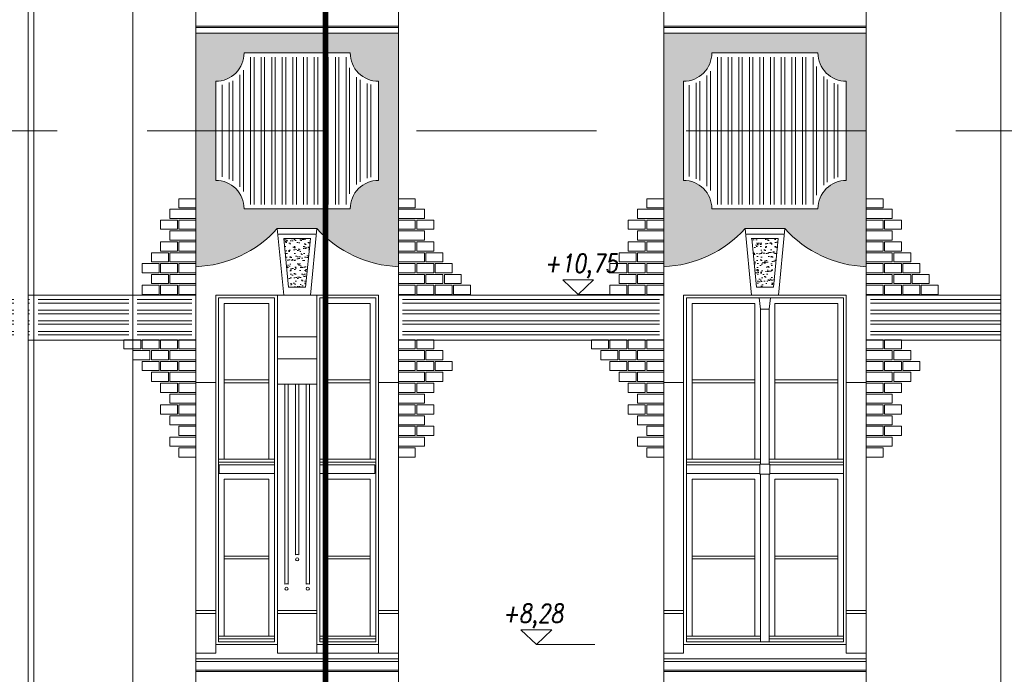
# Model space of a CAD drawing. Header units: millimetres. Extents: x 402 to 79005, y -7782 to 89952.
# Tile 380 of 423: x 46510 to 47206, y 30432 to 30895. Entities that reach past the tile are written whole.
import ezdxf

# ---------------------------------------------------------------- set-up
doc = ezdxf.new("R2010")
doc.units = ezdxf.units.MM
doc.header["$LTSCALE"] = 10
doc.linetypes.add('ACAD_ISO10W100', pattern=[18.5, 12, -3, 0.5, -3])
doc.linetypes.add('DASHED', pattern=[19.05, 12.7, -6.35])
doc.layers.get('0').update_dxf_attribs({"lineweight": 0})
for name, color, linetype, lineweight in [('0_A_GRANICA OPRACOWANIA', 1, 'Continuous', 0), ('kreski', 8, 'Continuous', 5), ('okna', 7, 'Continuous', 5), ('wzmiary', 1, 'ACAD_ISO10W100', 50)]:
    doc.layers.add(name, color=color, linetype=linetype, lineweight=lineweight)
doc.styles.add('ROMANS1', font='simplex.shx', dxfattribs={"width": 0.8, "oblique": 10})
pattern_1 = [(37.5, (71575.9347, 22622.6415), (-0.1600031, 4.8941324), [0, -3.8608, 0, -4.318, 0, -4.1275]), (7.5, (71575.935, 22622.6415), (4.4952328, 7.168251), [0, -2.0828, 0, -3.4798, 0, -1.3335]), (327.5, (71572.8105, 22622.6415), (7.9099237, 0.01437185), [0, -1.27, 0, -4.572, 0, -5.969]), (317.5, (71572.8105, 22622.6415), (7.6355645, 2.2292932), [0, -0.635, 0, -2.9972, 0, -3.429])]
pattern_2 = [(90, (45698.195, 31769.518), (-7.5, 1e-15), []), (90, (45700.695, 31772.018), (-7.5, 1e-15), [])]
pattern_3 = [(37.5, (72109.1507, 22449.609), (-0.16000313, 4.8941324), [0, -3.8608, 0, -4.318, 0, -4.1275]), (7.5, (72109.151, 22449.609), (4.4952328, 7.168251), [0, -2.0828, 0, -3.4798, 0, -1.3335]), (327.5, (72106.0265, 22449.609), (7.9099237, 0.01437185), [0, -1.27, 0, -4.572, 0, -5.969]), (317.5, (72106.0265, 22449.609), (7.6355645, 2.2292932), [0, -0.635, 0, -2.9972, 0, -3.429])]
pattern_4 = [(0, (45698.195, 31769.518), (2e-15, 7.5), []), (0, (45700.695, 31767.018), (2e-15, 7.5), [])]

# ---------------------------------------------------------------- blocks, each defined once
blk = doc.blocks.new('zw$5EF')
at = {"linetype": 'DASHED'}
blk.add_lwpolyline([(712.23, 1119), (-1766.19, 1119)], dxfattribs=at)

msp = doc.modelspace()

# ---------------------------------------------------------------- hatches: boundary and pattern name
h = msp.add_hatch()
h.set_pattern_fill('AR-SAND,_O', color=8, scale=0.1)
h.set_pattern_definition(pattern_3)
h.paths.add_polyline_path([(46692.16, 30747.21), (46720.18, 30747.21, 0.201183), (46777.67, 30720.21), (46777.67, 30885.21), (46634.67, 30885.21), (46634.67, 30720.21, 0.201183)])
h.paths.add_polyline_path([(46648.67, 30851.21), (46648.67, 30781.21, -0.414214), (46668.67, 30761.21), (46743.67, 30761.21, -0.414214), (46763.67, 30781.21), (46763.67, 30851.21, -0.414214), (46743.67, 30871.21), (46668.67, 30871.21, -0.414214)], flags=16)
h = msp.add_hatch()
h.set_pattern_fill('AR-SAND,_O', color=8, scale=0.1)
h.set_pattern_definition(pattern_1)
h.paths.add_polyline_path([(46965.17, 30885.21), (46965.17, 30720.21, 0.201183), (47022.66, 30747.21), (47050.68, 30747.21, 0.201183), (47108.17, 30720.21), (47108.17, 30885.21)])
h.paths.add_polyline_path([(47074.17, 30871.21, 0.414214), (47094.17, 30851.21), (47094.17, 30781.21, 0.414214), (47074.17, 30761.21), (46999.17, 30761.21, 0.414214), (46979.17, 30781.21), (46979.17, 30851.21, 0.414214), (46999.17, 30871.21)], flags=16)
h = msp.add_hatch()
h.set_pattern_fill('ANSI32', color=8, scale=20, angle=45, style=0)
h.set_pattern_definition(pattern_2)
h.paths.add_polyline_path([(46760.67, 30784.02), (46760.67, 30848.41, -0.339506), (46740.86, 30868.21), (46671.47, 30868.21, -0.339506), (46651.67, 30848.41), (46651.67, 30784.02, -0.339506), (46671.47, 30764.21), (46740.86, 30764.21, -0.339506)])
h = msp.add_hatch()
h.set_pattern_fill('ANSI32', color=8, scale=20, angle=45, style=0)
h.set_pattern_definition(pattern_2)
h.paths.add_polyline_path([(47071.36, 30868.21), (47001.97, 30868.21, -0.339506), (46982.17, 30848.41), (46982.17, 30784.02, -0.339506), (47001.97, 30764.21), (47071.36, 30764.21, -0.339506), (47091.17, 30784.02), (47091.17, 30848.41, -0.339506)])
h.paths.add_polyline_path([(47069.35, 30324.21), (47091.17, 30324.21), (47091.17, 30404.21), (46982.17, 30404.21), (46982.17, 30324.21), (47003.98, 30324.21, -0.858131)])
h = msp.add_hatch()
h.set_pattern_fill('AR-SAND', color=8, scale=0.1, style=0)
h.set_pattern_definition(pattern_3)
h.paths.add_polyline_path([(46700.16, 30705.71), (46712.18, 30705.71), (46715.49, 30740.21), (46696.85, 30740.21)])
h = msp.add_hatch()
h.set_pattern_fill('AR-SAND', color=8, scale=0.1, style=0)
h.set_pattern_definition(pattern_1)
h.paths.add_polyline_path([(47045.99, 30740.21), (47027.35, 30740.21), (47030.66, 30705.71), (47042.68, 30705.71)])
h = msp.add_hatch()
h.set_pattern_fill('ANSI32,_O', color=8, scale=20, angle=315)
h.set_pattern_definition(pattern_4)
h.paths.add_polyline_path([(46516.05, 30697.21), (46516.05, 30671.31), (46517.16, 30671.31), (46517.16, 30697.21)])
h.paths.add_polyline_path([(46506.05, 30671.31), (46506.05, 30697.21), (46449.66, 30697.21), (46449.66, 30671.31)])
h = msp.add_hatch()
h.set_pattern_fill('ANSI32,_O', color=8, scale=20, angle=315)
h.set_pattern_definition(pattern_4)
h.paths.add_polyline_path([(46587.17, 30697.21), (46523.16, 30697.21), (46523.16, 30671.31), (46587.17, 30671.31)])
h.paths.add_polyline_path([(46631.67, 30697.21), (46593.17, 30697.21), (46593.17, 30671.31), (46631.67, 30671.31)])
h = msp.add_hatch()
h.set_pattern_fill('ANSI32,_O', color=8, scale=20, angle=315)
h.set_pattern_definition(pattern_4)
h.paths.add_polyline_path([(46962.17, 30697.21), (46780.67, 30697.21), (46780.67, 30671.31), (46962.17, 30671.31)])
h = msp.add_hatch()
h.set_pattern_fill('ANSI32,_O', color=8, scale=20, angle=315)
h.set_pattern_definition(pattern_4)
h.paths.add_polyline_path([(47285.17, 30697.21), (47221.17, 30697.21), (47221.17, 30671.31), (47285.17, 30671.31)])
h.paths.add_polyline_path([(47429.17, 30697.21), (47291.17, 30697.21), (47291.17, 30671.31), (47429.17, 30671.31)])
h.paths.add_polyline_path([(47213.48, 30697.21), (47213.48, 30671.31), (47215.17, 30671.31), (47215.17, 30697.21)])
h.paths.add_polyline_path([(47203.48, 30671.31), (47203.48, 30697.21), (47111.17, 30697.21), (47111.17, 30671.31)])

# ---------------------------------------------------------------- linework, layer by layer
for p, q in [((46634.67, 30022.71), (46634.67, 31152.34)), ((46777.67, 30022.71), (46777.67, 31152.34)), ((46965.17, 30022.71), (46965.17, 31152.34)), ((47108.17, 30022.71), (47108.17, 31152.34)), ((46696.67, 30700.21), (46692.16, 30747.21)), ((46720.18, 30747.21), (46692.16, 30747.21)), ((46715.67, 30700.21), (46720.18, 30747.21)), ((47027.17, 30700.21), (47022.66, 30747.21)), ((47050.68, 30747.21), (47022.66, 30747.21)), ((47046.17, 30700.21), (47050.68, 30747.21)), ((46648.67, 30447.21), (46648.67, 30700.21)), ((46648.67, 30700.21), (46692.17, 30700.21)), ((46692.17, 30447.21), (46692.17, 30700.21)), ((46692.17, 30700.21), (46696.67, 30700.21)), ((46696.67, 30700.21), (46715.67, 30700.21)), ((46720.17, 30700.21), (46715.67, 30700.21)), ((46720.17, 30447.21), (46720.17, 30700.21)), ((46763.67, 30700.21), (46720.17, 30700.21)), ((46763.67, 30447.21), (46763.67, 30700.21)), ((46979.17, 30447.21), (46979.17, 30700.21)), ((46979.17, 30700.21), (47094.17, 30700.21)), ((47094.17, 30447.21), (47094.17, 30700.21)), ((46648.67, 30477.21), (46634.67, 30477.21)), ((46648.67, 30475.21), (46634.67, 30475.21)), ((46720.17, 30477.21), (46692.17, 30477.21)), ((46720.17, 30475.21), (46692.17, 30475.21)), ((46777.67, 30477.21), (46763.67, 30477.21)), ((46777.67, 30475.21), (46763.67, 30475.21)), ((46979.17, 30477.21), (46965.17, 30477.21)), ((46979.17, 30475.21), (46965.17, 30475.21)), ((47108.17, 30477.21), (47094.17, 30477.21)), ((47108.17, 30475.21), (47094.17, 30475.21)), ((46692.17, 30453.21), (46648.67, 30453.21)), ((46720.17, 30453.21), (46763.67, 30453.21)), ((47094.17, 30453.21), (46979.17, 30453.21)), ((46648.67, 30447.21), (46634.67, 30447.21)), ((46777.67, 30447.21), (46692.17, 30447.21)), ((46979.17, 30447.21), (46965.17, 30447.21)), ((47108.17, 30447.21), (47094.17, 30447.21)), ((46634.72, 30443.21), (46777.67, 30443.21)), ((46965.22, 30443.21), (47108.17, 30443.21))]:
    msp.add_line(p, q)
at = {"color": 8}
for p, q in [((46634.67, 30890.21), (46777.67, 30890.21)), ((46634.67, 30889.21), (46777.67, 30889.21)), ((46965.17, 30890.21), (47108.17, 30890.21)), ((46965.17, 30889.21), (47108.17, 30889.21)), ((46634.67, 30885.21), (46777.67, 30885.21)), ((46965.17, 30885.21), (47108.17, 30885.21)), ((46692.54, 30743.21), (46719.79, 30743.21)), ((47023.04, 30743.21), (47050.29, 30743.21)), ((46700.16, 30705.71), (46696.85, 30740.21)), ((46696.85, 30740.21), (46715.49, 30740.21)), ((46712.18, 30705.71), (46715.49, 30740.21)), ((47030.66, 30705.71), (47027.35, 30740.21)), ((47027.35, 30740.21), (47045.99, 30740.21)), ((47042.68, 30705.71), (47045.99, 30740.21)), ((46700.16, 30705.71), (46712.18, 30705.71)), ((47030.66, 30705.71), (47042.68, 30705.71)), ((46720.17, 30670.57), (46692.17, 30670.57)), ((46720.17, 30655.17), (46692.17, 30655.17)), ((46692.17, 30637.12), (46720.17, 30637.12)), ((46634.7, 30441.21), (46777.7, 30441.21)), ((46965.2, 30441.21), (47108.2, 30441.21)), ((46634.67, 30435.21), (46777.67, 30435.21)), ((46634.67, 30434.21), (46777.67, 30434.21)), ((46965.17, 30435.21), (47108.17, 30435.21)), ((46965.17, 30434.21), (47108.17, 30434.21))]:
    msp.add_line(p, q, dxfattribs=at)
at = {"color": 7}
for p, q in [((46904.77, 30700.55), (46946.17, 30700.55)), ((46875.18, 30453.21), (46916.58, 30453.21))]:
    msp.add_line(p, q, dxfattribs=at)
for points in [[(46516.05, 30021.43), (46516.05, 31278.47), (46468.49, 31321.26), (46468.49, 31330.51)], [(47203.48, 29736.36), (47203.48, 31274.02), (47155.92, 31316.8), (47155.92, 31330.51)]]:
    msp.add_lwpolyline(points)
msp.add_lwpolyline([(46520.16, 29938.21), (46520.16, 30007.21), (46519.16, 30007.21, 0.414214), (46515.16, 30011.21), (46515.16, 30012.21), (46514.16, 30012.21), (46514.16, 30018.21), (46512.66, 30018.21), (46512.16, 30020.21), (46520.16, 30022.71), (46520.16, 31236.19)], format="xyb", dxfattribs=at)
msp.add_lwpolyline([(46590.17, 29938.21), (46590.17, 30007.21), (46589.17, 30007.21, 0.414214), (46585.17, 30011.21), (46585.17, 30012.21), (46584.17, 30012.21), (46584.17, 30018.21), (46582.67, 30018.21), (46582.17, 30020.21), (46590.17, 30022.71), (46590.17, 31236.19)], format="xyb")
for points in [[(46668.67, 30761.21), (46743.67, 30761.21, -0.414214), (46763.67, 30781.21), (46763.67, 30851.21, -0.414214), (46743.67, 30871.21), (46668.67, 30871.21, -0.414214), (46648.67, 30851.21), (46648.67, 30781.21, -0.414214)], [(46999.17, 30761.21), (47074.17, 30761.21, -0.414214), (47094.17, 30781.21), (47094.17, 30851.21, -0.414214), (47074.17, 30871.21), (46999.17, 30871.21, -0.414214), (46979.17, 30851.21), (46979.17, 30781.21, -0.414214)]]:
    msp.add_lwpolyline(points, format="xyb", close=True)
at = {"color": 8}
for points in [[(46650.67, 30698.21), (46690.17, 30698.21), (46690.17, 30455.21), (46650.67, 30455.21)], [(46761.67, 30698.21), (46722.17, 30698.21), (46722.17, 30455.21), (46761.67, 30455.21)], [(46981.17, 30698.21), (47092.17, 30698.21), (47092.17, 30455.21), (46981.17, 30455.21)], [(47039.67, 30690.21), (47040.67, 30698.21), (47032.67, 30698.21), (47033.67, 30690.21)], [(46654.67, 30584.21), (46686.17, 30584.21), (46686.17, 30694.21), (46654.67, 30694.21)], [(46757.67, 30584.21), (46726.17, 30584.21), (46726.17, 30694.21), (46757.67, 30694.21)], [(47029.67, 30584.21), (46985.17, 30584.21), (46985.17, 30694.21), (47029.67, 30694.21)], [(47033.67, 30580.71), (47039.67, 30580.71), (47039.67, 30690.21), (47033.67, 30690.21)], [(47043.67, 30584.21), (47088.17, 30584.21), (47088.17, 30694.21), (47043.67, 30694.21)], [(46654.67, 30638.21), (46686.17, 30638.21), (46686.17, 30640.21), (46654.67, 30640.21)], [(46757.67, 30638.21), (46726.17, 30638.21), (46726.17, 30640.21), (46757.67, 30640.21)], [(46985.17, 30638.21), (47029.67, 30638.21), (47029.67, 30640.21), (46985.17, 30640.21)], [(47043.67, 30638.21), (47088.17, 30638.21), (47088.17, 30640.21), (47043.67, 30640.21)], [(46690.17, 30582.21), (46690.17, 30584.21), (46650.67, 30584.21), (46650.67, 30582.21)], [(46722.17, 30582.21), (46722.17, 30584.21), (46761.67, 30584.21), (46761.67, 30582.21)], [(46981.17, 30582.21), (46981.17, 30584.21), (47033.67, 30584.21), (47033.67, 30582.21)], [(47092.17, 30582.21), (47092.17, 30584.21), (47039.67, 30584.21), (47039.67, 30582.21)], [(46690.17, 30574.21), (46651.17, 30574.21), (46651.17, 30580.21), (46690.17, 30580.21)], [(46722.17, 30574.21), (46761.17, 30574.21), (46761.17, 30580.21), (46722.17, 30580.21)], [(46981.17, 30574.21), (47033.17, 30574.21), (47033.17, 30580.21), (46981.17, 30580.21)], [(47033.17, 30573.71), (47040.17, 30573.71), (47040.17, 30580.71), (47033.17, 30580.71)], [(47092.17, 30574.21), (47040.17, 30574.21), (47040.17, 30580.21), (47092.17, 30580.21)], [(46654.67, 30459.21), (46686.17, 30459.21), (46686.17, 30570.21), (46654.67, 30570.21)], [(46757.67, 30459.21), (46726.17, 30459.21), (46726.17, 30570.21), (46757.67, 30570.21)], [(47029.67, 30459.21), (46985.17, 30459.21), (46985.17, 30570.21), (47029.67, 30570.21)], [(47033.67, 30455.21), (47039.67, 30455.21), (47039.67, 30573.71), (47033.67, 30573.71)], [(47043.67, 30459.21), (47088.17, 30459.21), (47088.17, 30570.21), (47043.67, 30570.21)], [(46654.67, 30513.71), (46686.17, 30513.71), (46686.17, 30515.71), (46654.67, 30515.71)], [(46757.67, 30513.71), (46726.17, 30513.71), (46726.17, 30515.71), (46757.67, 30515.71)], [(46985.17, 30513.71), (47029.67, 30513.71), (47029.67, 30515.71), (46985.17, 30515.71)], [(47043.67, 30513.71), (47088.17, 30513.71), (47088.17, 30515.71), (47043.67, 30515.71)], [(46690.17, 30457.21), (46690.17, 30459.21), (46650.67, 30459.21), (46650.67, 30457.21)], [(46722.17, 30457.21), (46722.17, 30459.21), (46761.67, 30459.21), (46761.67, 30457.21)], [(46981.17, 30457.21), (46981.17, 30459.21), (47033.67, 30459.21), (47033.67, 30457.21)], [(47092.17, 30457.21), (47092.17, 30459.21), (47039.67, 30459.21), (47039.67, 30457.21)]]:
    msp.add_lwpolyline(points, close=True, dxfattribs=at)
for points in [[(46699.79, 30495.91), (46699.79, 30637.12), (46697.54, 30637.12), (46697.54, 30495.91, -0.171573), (46699.79, 30495.91, 0)], [(46707.29, 30516.61), (46707.29, 30637.12), (46705.04, 30637.12), (46705.04, 30516.61, -0.171573), (46707.29, 30516.61, 0)], [(46714.79, 30495.91), (46714.79, 30637.12), (46712.54, 30637.12), (46712.54, 30495.91, -0.171573), (46714.79, 30495.91, 0)]]:
    msp.add_lwpolyline(points, format="xyb", dxfattribs=at)
for centre in [(46706.17, 30513.43), (46698.67, 30492.72), (46698.67, 30492.72), (46713.67, 30492.72), (46713.67, 30492.72)]:
    msp.add_circle(centre, 1.12, dxfattribs=at)
for centre, start, end in [((46631.22, 30802.26), 272.40657, 317.90702), ((46781.12, 30802.26), 222.09298, 267.59343), ((46961.72, 30802.26), 272.40657, 317.90702), ((47111.62, 30802.26), 222.09298, 267.59343)]:
    msp.add_arc(centre, 82.12, start, end)
at = {"layer": '0_A_GRANICA OPRACOWANIA', "color": 1, "linetype": 'DASHED', "const_width": 4}
msp.add_lwpolyline([(45708.04, 29484.42), (46726.17, 29484.42), (46726.17, 31373.03), (45708.04, 31373.03)], close=True, dxfattribs=at)
at = {"layer": 'kreski'}
for points in [[(46634.67, 30761.73), (46622.67, 30761.73), (46622.67, 30768.23), (46634.67, 30768.23)], [(46777.67, 30761.73), (46789.67, 30761.73), (46789.67, 30768.23), (46777.67, 30768.23)], [(46965.17, 30761.73), (46953.17, 30761.73), (46953.17, 30768.23), (46965.17, 30768.23)], [(47108.17, 30761.73), (47120.17, 30761.73), (47120.17, 30768.23), (47108.17, 30768.23)], [(46634.67, 30754.31), (46616.17, 30754.31), (46616.17, 30760.81), (46634.67, 30760.81)], [(46777.67, 30754.31), (46796.17, 30754.31), (46796.17, 30760.81), (46777.67, 30760.81)], [(46965.17, 30754.31), (46946.67, 30754.31), (46946.67, 30760.81), (46965.17, 30760.81)], [(47108.17, 30754.31), (47126.67, 30754.31), (47126.67, 30760.81), (47108.17, 30760.81)], [(46621.67, 30746.63), (46609.67, 30746.63), (46609.67, 30753.13), (46621.67, 30753.13)], [(46634.67, 30746.63), (46622.67, 30746.63), (46622.67, 30753.13), (46634.67, 30753.13)], [(46777.67, 30746.63), (46789.67, 30746.63), (46789.67, 30753.13), (46777.67, 30753.13)], [(46790.67, 30746.63), (46802.67, 30746.63), (46802.67, 30753.13), (46790.67, 30753.13)], [(46952.17, 30746.63), (46940.17, 30746.63), (46940.17, 30753.13), (46952.17, 30753.13)], [(46965.17, 30746.63), (46953.17, 30746.63), (46953.17, 30753.13), (46965.17, 30753.13)], [(47108.17, 30746.63), (47120.17, 30746.63), (47120.17, 30753.13), (47108.17, 30753.13)], [(47121.17, 30746.63), (47133.17, 30746.63), (47133.17, 30753.13), (47121.17, 30753.13)], [(46634.67, 30738.95), (46616.17, 30738.95), (46616.17, 30745.45), (46634.67, 30745.45)], [(46777.67, 30738.95), (46796.17, 30738.95), (46796.17, 30745.45), (46777.67, 30745.45)], [(46965.17, 30738.95), (46946.67, 30738.95), (46946.67, 30745.45), (46965.17, 30745.45)], [(47108.17, 30738.95), (47126.67, 30738.95), (47126.67, 30745.45), (47108.17, 30745.45)], [(46621.67, 30731.27), (46609.67, 30731.27), (46609.67, 30737.77), (46621.67, 30737.77)], [(46634.67, 30731.27), (46622.67, 30731.27), (46622.67, 30737.77), (46634.67, 30737.77)], [(46777.67, 30731.27), (46789.67, 30731.27), (46789.67, 30737.77), (46777.67, 30737.77)], [(46790.67, 30731.27), (46802.67, 30731.27), (46802.67, 30737.77), (46790.67, 30737.77)], [(46952.17, 30731.27), (46940.17, 30731.27), (46940.17, 30737.77), (46952.17, 30737.77)], [(46965.17, 30731.27), (46953.17, 30731.27), (46953.17, 30737.77), (46965.17, 30737.77)], [(47108.17, 30731.27), (47120.17, 30731.27), (47120.17, 30737.77), (47108.17, 30737.77)], [(47121.17, 30731.27), (47133.17, 30731.27), (47133.17, 30737.77), (47121.17, 30737.77)], [(46615.17, 30723.59), (46603.17, 30723.59), (46603.17, 30730.09), (46615.17, 30730.09)], [(46634.67, 30723.59), (46616.17, 30723.59), (46616.17, 30730.09), (46634.67, 30730.09)], [(46777.67, 30723.59), (46796.17, 30723.59), (46796.17, 30730.09), (46777.67, 30730.09)], [(46797.17, 30723.59), (46809.17, 30723.59), (46809.17, 30730.09), (46797.17, 30730.09)], [(46945.67, 30723.59), (46933.67, 30723.59), (46933.67, 30730.09), (46945.67, 30730.09)], [(46965.17, 30723.59), (46946.67, 30723.59), (46946.67, 30730.09), (46965.17, 30730.09)], [(47108.17, 30723.59), (47126.67, 30723.59), (47126.67, 30730.09), (47108.17, 30730.09)], [(47127.67, 30723.59), (47139.67, 30723.59), (47139.67, 30730.09), (47127.67, 30730.09)], [(46608.67, 30715.91), (46596.67, 30715.91), (46596.67, 30722.41), (46608.67, 30722.41)], [(46621.67, 30715.91), (46609.67, 30715.91), (46609.67, 30722.41), (46621.67, 30722.41)], [(46634.67, 30715.91), (46622.67, 30715.91), (46622.67, 30722.41), (46634.67, 30722.41)], [(46777.67, 30715.91), (46789.67, 30715.91), (46789.67, 30722.41), (46777.67, 30722.41)], [(46790.67, 30715.91), (46802.67, 30715.91), (46802.67, 30722.41), (46790.67, 30722.41)], [(46803.67, 30715.91), (46815.67, 30715.91), (46815.67, 30722.41), (46803.67, 30722.41)], [(46939.17, 30715.91), (46927.17, 30715.91), (46927.17, 30722.41), (46939.17, 30722.41)], [(46952.17, 30715.91), (46940.17, 30715.91), (46940.17, 30722.41), (46952.17, 30722.41)], [(46965.17, 30715.91), (46953.17, 30715.91), (46953.17, 30722.41), (46965.17, 30722.41)], [(47108.17, 30715.91), (47120.17, 30715.91), (47120.17, 30722.41), (47108.17, 30722.41)], [(47121.17, 30715.91), (47133.17, 30715.91), (47133.17, 30722.41), (47121.17, 30722.41)], [(47134.17, 30715.91), (47146.17, 30715.91), (47146.17, 30722.41), (47134.17, 30722.41)], [(46615.17, 30708.23), (46603.17, 30708.23), (46603.17, 30714.73), (46615.17, 30714.73)], [(46634.67, 30708.23), (46616.17, 30708.23), (46616.17, 30714.73), (46634.67, 30714.73)], [(46777.67, 30708.23), (46796.17, 30708.23), (46796.17, 30714.73), (46777.67, 30714.73)], [(46797.17, 30708.23), (46809.17, 30708.23), (46809.17, 30714.73), (46797.17, 30714.73)], [(46810.17, 30708.23), (46822.17, 30708.23), (46822.17, 30714.73), (46810.17, 30714.73)], [(46945.67, 30708.23), (46933.67, 30708.23), (46933.67, 30714.73), (46945.67, 30714.73)], [(46965.17, 30708.23), (46946.67, 30708.23), (46946.67, 30714.73), (46965.17, 30714.73)], [(47108.17, 30708.23), (47126.67, 30708.23), (47126.67, 30714.73), (47108.17, 30714.73)], [(47127.67, 30708.23), (47139.67, 30708.23), (47139.67, 30714.73), (47127.67, 30714.73)], [(47140.67, 30708.23), (47152.67, 30708.23), (47152.67, 30714.73), (47140.67, 30714.73)], [(46608.67, 30700.55), (46596.67, 30700.55), (46596.67, 30707.05), (46608.67, 30707.05)], [(46621.67, 30700.55), (46609.67, 30700.55), (46609.67, 30707.05), (46621.67, 30707.05)], [(46634.67, 30700.55), (46622.67, 30700.55), (46622.67, 30707.05), (46634.67, 30707.05)], [(46777.67, 30700.55), (46789.67, 30700.55), (46789.67, 30707.05), (46777.67, 30707.05)], [(46790.67, 30700.55), (46802.67, 30700.55), (46802.67, 30707.05), (46790.67, 30707.05)], [(46803.67, 30700.55), (46815.67, 30700.55), (46815.67, 30707.05), (46803.67, 30707.05)], [(46816.67, 30700.55), (46828.67, 30700.55), (46828.67, 30707.05), (46816.67, 30707.05)], [(46939.17, 30700.55), (46927.17, 30700.55), (46927.17, 30707.05), (46939.17, 30707.05)], [(46952.17, 30700.55), (46940.17, 30700.55), (46940.17, 30707.05), (46952.17, 30707.05)], [(46965.17, 30700.55), (46953.17, 30700.55), (46953.17, 30707.05), (46965.17, 30707.05)], [(47108.17, 30700.55), (47120.17, 30700.55), (47120.17, 30707.05), (47108.17, 30707.05)], [(47121.17, 30700.55), (47133.17, 30700.55), (47133.17, 30707.05), (47121.17, 30707.05)], [(47134.17, 30700.55), (47146.17, 30700.55), (47146.17, 30707.05), (47134.17, 30707.05)], [(47147.17, 30700.55), (47159.17, 30700.55), (47159.17, 30707.05), (47147.17, 30707.05)], [(46520.16, 30668.31), (46590.17, 30668.31), (46590.17, 30700.21), (46520.16, 30700.21)], [(46590.17, 30668.31), (46634.67, 30668.31), (46634.67, 30700.21), (46590.17, 30700.21)], [(46777.67, 30668.31), (46965.17, 30668.31), (46965.17, 30700.21), (46777.67, 30700.21)], [(46595.67, 30668.65), (46583.67, 30668.65), (46583.67, 30662.15), (46595.67, 30662.15)], [(46608.67, 30668.65), (46596.67, 30668.65), (46596.67, 30662.15), (46608.67, 30662.15)], [(46621.67, 30668.65), (46609.67, 30668.65), (46609.67, 30662.15), (46621.67, 30662.15)], [(46634.67, 30668.65), (46622.67, 30668.65), (46622.67, 30662.15), (46634.67, 30662.15)], [(46777.67, 30668.65), (46789.67, 30668.65), (46789.67, 30662.15), (46777.67, 30662.15)], [(46790.67, 30668.65), (46802.67, 30668.65), (46802.67, 30662.15), (46790.67, 30662.15)], [(46926.17, 30668.65), (46914.17, 30668.65), (46914.17, 30662.15), (46926.17, 30662.15)], [(46939.17, 30668.65), (46927.17, 30668.65), (46927.17, 30662.15), (46939.17, 30662.15)], [(46952.17, 30668.65), (46940.17, 30668.65), (46940.17, 30662.15), (46952.17, 30662.15)], [(46965.17, 30668.65), (46953.17, 30668.65), (46953.17, 30662.15), (46965.17, 30662.15)], [(47108.17, 30668.65), (47120.17, 30668.65), (47120.17, 30662.15), (47108.17, 30662.15)], [(47121.17, 30668.65), (47133.17, 30668.65), (47133.17, 30662.15), (47121.17, 30662.15)], [(46602.17, 30660.97), (46590.17, 30660.97), (46590.17, 30654.47), (46602.17, 30654.47)], [(46615.17, 30660.97), (46603.17, 30660.97), (46603.17, 30654.47), (46615.17, 30654.47)], [(46634.67, 30660.97), (46616.17, 30660.97), (46616.17, 30654.47), (46634.67, 30654.47)], [(46777.67, 30660.97), (46796.17, 30660.97), (46796.17, 30654.47), (46777.67, 30654.47)], [(46797.17, 30660.97), (46809.17, 30660.97), (46809.17, 30654.47), (46797.17, 30654.47)], [(46932.67, 30660.97), (46920.67, 30660.97), (46920.67, 30654.47), (46932.67, 30654.47)], [(46945.67, 30660.97), (46933.67, 30660.97), (46933.67, 30654.47), (46945.67, 30654.47)], [(46965.17, 30660.97), (46946.67, 30660.97), (46946.67, 30654.47), (46965.17, 30654.47)], [(47108.17, 30660.97), (47126.67, 30660.97), (47126.67, 30654.47), (47108.17, 30654.47)], [(47127.67, 30660.97), (47139.67, 30660.97), (47139.67, 30654.47), (47127.67, 30654.47)], [(46608.67, 30653.29), (46596.67, 30653.29), (46596.67, 30646.79), (46608.67, 30646.79)], [(46621.67, 30653.29), (46609.67, 30653.29), (46609.67, 30646.79), (46621.67, 30646.79)], [(46634.67, 30653.29), (46622.67, 30653.29), (46622.67, 30646.79), (46634.67, 30646.79)], [(46777.67, 30653.29), (46789.67, 30653.29), (46789.67, 30646.79), (46777.67, 30646.79)], [(46790.67, 30653.29), (46802.67, 30653.29), (46802.67, 30646.79), (46790.67, 30646.79)], [(46803.67, 30653.29), (46815.67, 30653.29), (46815.67, 30646.79), (46803.67, 30646.79)], [(46939.17, 30653.29), (46927.17, 30653.29), (46927.17, 30646.79), (46939.17, 30646.79)], [(46952.17, 30653.29), (46940.17, 30653.29), (46940.17, 30646.79), (46952.17, 30646.79)], [(46965.17, 30653.29), (46953.17, 30653.29), (46953.17, 30646.79), (46965.17, 30646.79)], [(47108.17, 30653.29), (47120.17, 30653.29), (47120.17, 30646.79), (47108.17, 30646.79)], [(47121.17, 30653.29), (47133.17, 30653.29), (47133.17, 30646.79), (47121.17, 30646.79)], [(47134.17, 30653.29), (47146.17, 30653.29), (47146.17, 30646.79), (47134.17, 30646.79)], [(46615.17, 30645.61), (46603.17, 30645.61), (46603.17, 30639.11), (46615.17, 30639.11)], [(46634.67, 30645.61), (46616.17, 30645.61), (46616.17, 30639.11), (46634.67, 30639.11)], [(46777.67, 30645.61), (46796.17, 30645.61), (46796.17, 30639.11), (46777.67, 30639.11)], [(46797.17, 30645.61), (46809.17, 30645.61), (46809.17, 30639.11), (46797.17, 30639.11)], [(46945.67, 30645.61), (46933.67, 30645.61), (46933.67, 30639.11), (46945.67, 30639.11)], [(46965.17, 30645.61), (46946.67, 30645.61), (46946.67, 30639.11), (46965.17, 30639.11)], [(47108.17, 30645.61), (47126.67, 30645.61), (47126.67, 30639.11), (47108.17, 30639.11)], [(47127.67, 30645.61), (47139.67, 30645.61), (47139.67, 30639.11), (47127.67, 30639.11)], [(46621.67, 30637.93), (46609.67, 30637.93), (46609.67, 30631.43), (46621.67, 30631.43)], [(46634.67, 30637.93), (46622.67, 30637.93), (46622.67, 30631.43), (46634.67, 30631.43)], [(46777.67, 30637.93), (46789.67, 30637.93), (46789.67, 30631.43), (46777.67, 30631.43)], [(46790.67, 30637.93), (46802.67, 30637.93), (46802.67, 30631.43), (46790.67, 30631.43)], [(46952.17, 30637.93), (46940.17, 30637.93), (46940.17, 30631.43), (46952.17, 30631.43)], [(46965.17, 30637.93), (46953.17, 30637.93), (46953.17, 30631.43), (46965.17, 30631.43)], [(47108.17, 30637.93), (47120.17, 30637.93), (47120.17, 30631.43), (47108.17, 30631.43)], [(47121.17, 30637.93), (47133.17, 30637.93), (47133.17, 30631.43), (47121.17, 30631.43)], [(46634.67, 30630.25), (46616.17, 30630.25), (46616.17, 30623.75), (46634.67, 30623.75)], [(46777.67, 30630.25), (46796.17, 30630.25), (46796.17, 30623.75), (46777.67, 30623.75)], [(46965.17, 30630.25), (46946.67, 30630.25), (46946.67, 30623.75), (46965.17, 30623.75)], [(47108.17, 30630.25), (47126.67, 30630.25), (47126.67, 30623.75), (47108.17, 30623.75)], [(46621.67, 30622.57), (46609.67, 30622.57), (46609.67, 30616.07), (46621.67, 30616.07)], [(46634.67, 30622.57), (46622.67, 30622.57), (46622.67, 30616.07), (46634.67, 30616.07)], [(46777.67, 30622.57), (46789.67, 30622.57), (46789.67, 30616.07), (46777.67, 30616.07)], [(46790.67, 30622.57), (46802.67, 30622.57), (46802.67, 30616.07), (46790.67, 30616.07)], [(46952.17, 30622.57), (46940.17, 30622.57), (46940.17, 30616.07), (46952.17, 30616.07)], [(46965.17, 30622.57), (46953.17, 30622.57), (46953.17, 30616.07), (46965.17, 30616.07)], [(47108.17, 30622.57), (47120.17, 30622.57), (47120.17, 30616.07), (47108.17, 30616.07)], [(47121.17, 30622.57), (47133.17, 30622.57), (47133.17, 30616.07), (47121.17, 30616.07)], [(46634.67, 30614.89), (46616.17, 30614.89), (46616.17, 30608.39), (46634.67, 30608.39)], [(46777.67, 30614.89), (46796.17, 30614.89), (46796.17, 30608.39), (46777.67, 30608.39)], [(46965.17, 30614.89), (46946.67, 30614.89), (46946.67, 30608.39), (46965.17, 30608.39)], [(47108.17, 30614.89), (47126.67, 30614.89), (47126.67, 30608.39), (47108.17, 30608.39)], [(46634.67, 30607.48), (46622.67, 30607.48), (46622.67, 30600.98), (46634.67, 30600.98)], [(46777.67, 30607.48), (46789.67, 30607.48), (46789.67, 30600.98), (46777.67, 30600.98)], [(46790.67, 30607.48), (46802.67, 30607.48), (46802.67, 30600.98), (46790.67, 30600.98)], [(46965.17, 30607.48), (46953.17, 30607.48), (46953.17, 30600.98), (46965.17, 30600.98)], [(47108.17, 30607.48), (47120.17, 30607.48), (47120.17, 30600.98), (47108.17, 30600.98)], [(47121.17, 30607.48), (47133.17, 30607.48), (47133.17, 30600.98), (47121.17, 30600.98)], [(46634.67, 30599.8), (46616.17, 30599.8), (46616.17, 30593.3), (46634.67, 30593.3)], [(46777.67, 30599.8), (46796.17, 30599.8), (46796.17, 30593.3), (46777.67, 30593.3)], [(46965.17, 30599.8), (46946.67, 30599.8), (46946.67, 30593.3), (46965.17, 30593.3)], [(47108.17, 30599.8), (47126.67, 30599.8), (47126.67, 30593.3), (47108.17, 30593.3)], [(46634.67, 30592.12), (46622.67, 30592.12), (46622.67, 30585.62), (46634.67, 30585.62)], [(46777.67, 30592.12), (46789.67, 30592.12), (46789.67, 30585.62), (46777.67, 30585.62)], [(46965.17, 30592.12), (46953.17, 30592.12), (46953.17, 30585.62), (46965.17, 30585.62)], [(47108.17, 30592.12), (47120.17, 30592.12), (47120.17, 30585.62), (47108.17, 30585.62)]]:
    msp.add_lwpolyline(points, close=True, dxfattribs=at)
for points in [[(46516.05, 30668.31), (46520.16, 30668.31), (46520.16, 30700.21), (46516.05, 30700.21)], [(47203.48, 30700.21), (47108.17, 30700.21), (47108.17, 30668.31), (47203.48, 30668.31)]]:
    msp.add_lwpolyline(points, dxfattribs=at)
at = {"layer": 'okna'}
for p, q in [((46648.67, 30638.31), (46634.67, 30638.31)), ((46777.67, 30638.31), (46763.67, 30638.31)), ((46979.17, 30638.31), (46965.17, 30638.31)), ((47108.17, 30638.31), (47094.17, 30638.31))]:
    msp.add_line(p, q, dxfattribs=at)
at = {"layer": 'wzmiary', "color": 7, "linetype": 'Continuous', "lineweight": 9, "ltscale": 100}
for points in [[(46893.88, 30710.97), (46904.77, 30700.55), (46915.66, 30710.97), (46893.88, 30710.97)], [(46864.29, 30463.63), (46875.18, 30453.21), (46886.07, 30463.63), (46864.29, 30463.63)]]:
    msp.add_lwpolyline(points, dxfattribs=at)

# ---------------------------------------------------------------- block references
at = {"lineweight": 0}
msp.add_blockref('zw$5EF', (47157.88, 29697.21), dxfattribs=at)

# ---------------------------------------------------------------- texts
at = {"layer": 'wzmiary', "color": 7, "linetype": 'Continuous', "lineweight": 9, "ltscale": 100, "char_height": 13, "width": 242.5343, "attachment_point": 1, "style": 'ROMANS1'}
for s, insert in [('+10,75', (46880.81, 30729.11)), ('+8,28', (46851.23, 30481.77))]:
    msp.add_mtext(s, dxfattribs=dict(at, insert=insert))

doc.saveas('drawing.dxf')
